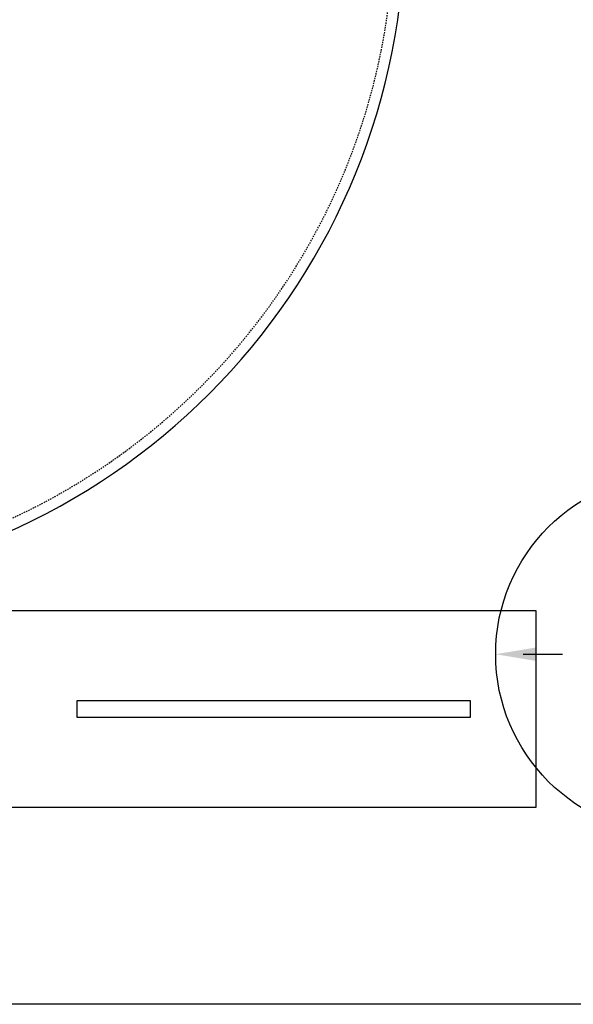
# Model space of a CAD drawing. Extents: x -169 to 2224, y 0 to 2796.
# Tile 502 of 530: x 1940 to 1990, y 1218 to 1308. Entities that reach past the tile are written whole.
import ezdxf

# ---------------------------------------------------------------- set-up
doc = ezdxf.new("R2010")
doc.units = 0
doc.header["$MEASUREMENT"] = 0
doc.linetypes.add('HIDDEN3', pattern=[0.1875, 0.125, -0.0625])
for name, color, linetype in [('TANK-ANCHOR', 4, 'CONTINUOUS'), ('TANK-SLAB', 6, 'CONTINUOUS'), ('TANK-SLOPE', 3, 'CONTINUOUS'), ('TANK-UST', 5, 'CONTINUOUS')]:
    doc.layers.add(name, color=color, linetype=linetype)

msp = doc.modelspace()

# ---------------------------------------------------------------- linework, layer by layer
at = {"layer": 'TANK-ANCHOR'}
msp.add_lwpolyline([(1750.27254, 1236.01839), (1750.27254, 1254.01839), (1987.02254, 1254.01839), (1987.02254, 1236.01839)], close=True, dxfattribs=at)
at = {"layer": 'TANK-ANCHOR', "color": 7}
msp.add_lwpolyline([(1981.02254, 1244.26839), (1981.02254, 1245.76839), (1945.02254, 1245.76839), (1945.02254, 1244.26839)], close=True, dxfattribs=at)
at = {"layer": 'TANK-SLAB'}
msp.add_lwpolyline([(1368.87181, 1218.01839), (1368.87181, 1578.01839), (2031.77254, 1578.01839), (2031.77254, 1218.01839)], close=True, dxfattribs=at)
at = {"layer": 'TANK-SLOPE', "const_width": 0.125}
msp.add_lwpolyline([(1985.83504, 1250.01839), (1989.47583, 1250.01839)], dxfattribs=at)
at = {"layer": 'TANK-SLOPE'}
msp.add_circle((1999.77254, 1250.01839), 16.4375, dxfattribs=at)
msp.add_solid([(1987.08504, 1249.39339), (1983.33504, 1250.01839), (1987.08504, 1250.64339)], dxfattribs=at)
at = {"layer": 'TANK-UST'}
msp.add_lwpolyline([(1916.82173, 1256.01839, 0.9543276), (1916.82173, 1378.01839)], format="xyb", dxfattribs=at)
at = {"layer": 'TANK-UST', "color": 2, "linetype": 'HIDDEN3'}
msp.add_lwpolyline([(1588.28572, 1377.01839), (1583.77317, 1377.01839, 0.9539575), (1583.77317, 1257.01839), (1588.28572, 1257.01839), (1687.30507, 1257.01839), (1912.30507, 1257.01839), (1916.79827, 1257.01839, 0.9539575), (1916.79827, 1377.01839), (1912.30507, 1377.01839), (1687.30507, 1377.01839)], format="xyb", close=True, dxfattribs=at)

doc.saveas('drawing.dxf')
